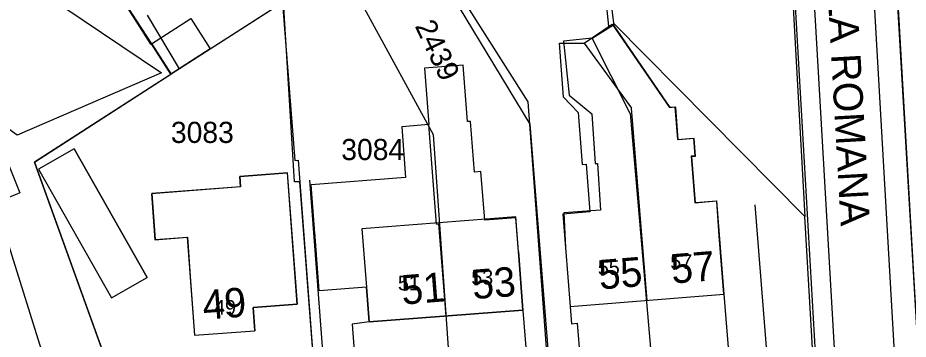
# Model space of a CAD drawing. Extents: x 148816 to 151297, y 399515 to 402500.
# Drawn here: x 150658.2 to 150734, y 400908 to 400935.4 of the extents above; entities that cross this region are included whole.
import ezdxf

# ---------------------------------------------------------------- set-up
doc = ezdxf.new("R2010")
doc.units = 0
for name, color, linetype in [('B01 Hoofdgebouw  [D] Norm', 7, 'Continuous'), ('B01 Hoofdgebouw  [T] Norm', 7, 'Continuous'), ('B01 hoofgebouw', 7, 'Continuous'), ('B02 Bijgebouw  [T] Norm', 7, 'Continuous'), ('B07 Tussenmuur  [T] Norm', 7, 'Continuous'), ('G01 perceelsgrens', 7, 'Continuous'), ('T04 Haag heg  [D] Gem', 7, 'Continuous'), ('V00 Kant verharding algemeen  [T] Norm', 7, 'Continuous'), ('V00 Kant verharding algemeen secundair  [T] Gem', 7, 'Continuous'), ('Z01 perceelnummer', 7, 'Continuous'), ('Z02 huisnummer', 7, 'Continuous'), ('Z02 Huisnummer  [Tekst] Norm', 7, 'Continuous'), ('Z06 straatnaam', 7, 'Continuous')]:
    doc.layers.add(name, color=color, linetype=linetype)

msp = doc.modelspace()

# ---------------------------------------------------------------- linework, layer by layer
at = {"layer": 'B01 Hoofdgebouw  [D] Norm'}
for p, q in [((150705.927, 400927.301), (150706.285, 400922.881)), ((150706.285, 400922.881), (150706.606, 400922.907)), ((150706.606, 400922.907), (150706.932, 400918.842)), ((150706.932, 400918.842), (150704.628, 400918.657)), ((150704.628, 400918.657), (150704.859, 400915.78)), ((150693.877, 400917.802), (150694.081, 400917.818))]:
    msp.add_line(p, q, dxfattribs=at)
for points in [[(150705.927, 400927.301), (150704.689, 400928.616), (150704.336, 400933.205), (150706.453, 400933.187), (150708.826, 400934.822)], [(150700.85, 400915.48), (150700.614, 400918.335), (150697.978, 400918.128), (150697.652, 400922.277), (150697.105, 400922.234), (150696.768, 400926.548), (150696.512, 400926.528), (150696.139, 400931.318), (150692.851, 400931.062), (150693.224, 400926.272), (150690.905, 400926.092), (150691.238, 400921.776), (150683.189, 400921.133)]]:
    msp.add_lwpolyline(points, dxfattribs=at)
at = {"layer": 'B01 Hoofdgebouw  [T] Norm'}
for p, q in [((150677.12, 400921.858), (150681.169, 400922.159)), ((150677.185, 400920.98), (150677.12, 400921.858)), ((150681.169, 400922.159), (150681.998, 400910.99)), ((150677.185, 400920.98), (150669.608, 400920.39)), ((150669.608, 400920.39), (150669.899, 400916.462)), ((150669.899, 400916.462), (150672.639, 400916.694)), ((150672.639, 400916.694), (150673.265, 400908.357)), ((150704.86, 400915.78), (150705.26, 400910.79)), ((150705.26, 400910.79), (150718.34, 400911.84)), ((150681.998, 400910.989), (150678.255, 400910.712)), ((150678.255, 400910.712), (150678.401, 400908.738)), ((150673.265, 400908.357), (150678.401, 400908.738))]:
    msp.add_line(p, q, dxfattribs=at)
for points in [[(150669.599, 400933.139), (150672.967, 400935.297), (150674.612, 400932.729), (150671.244, 400930.571), (150669.599, 400933.139)], [(150708.826, 400934.822), (150713.704, 400927.739), (150714.172, 400927.777), (150714.395, 400924.996), (150715.741, 400925.104), (150715.86, 400923.619), (150715.561, 400923.595), (150715.879, 400919.628), (150717.703, 400919.774), (150718.34, 400911.84)], [(150700.85, 400915.48), (150701.23, 400910.49), (150688.14, 400909.48), (150687.911, 400912.451), (150683.893, 400912.141), (150683.189, 400921.133)]]:
    msp.add_lwpolyline(points, dxfattribs=at)
at = {"layer": 'B01 hoofgebouw'}
for points in [[(150717.94, 400916.82), (150717.733, 400919.745), (150715.915, 400919.605), (150715.612, 400923.558), (150715.91, 400923.581), (150715.796, 400925.076), (150714.451, 400924.974), (150714.239, 400927.756), (150713.771, 400927.721), (150708.95, 400934.744), (150707.128, 400933.615), (150704.692, 400933.36), (150705.16, 400928.768), (150707.084, 400927.193), (150707.372, 400922.957), (150707.572, 400922.971), (150707.843, 400918.985), (150704.716, 400918.772)], [(150663.028, 400924.217), (150659.983, 400922.486), (150666.192, 400911.522), (150669.237, 400913.253), (150663.028, 400924.217)], [(150663.028, 400924.217), (150659.983, 400922.486), (150666.192, 400911.522), (150669.237, 400913.253)], [(150669.237, 400913.253), (150663.028, 400924.217)], [(150681.628, 400915.975), (150681.179, 400922.16), (150677.129, 400921.864), (150677.195, 400920.987), (150669.622, 400920.419), (150669.917, 400916.483), (150672.657, 400916.689), (150672.891, 400913.342)], [(150704.716, 400918.772), (150704.86, 400915.78)], [(150700.85, 400915.48), (150700.625, 400918.437), (150687.519, 400917.416)], [(150687.519, 400917.416), (150687.907, 400912.451)], [(150687.907, 400912.451), (150683.893, 400912.141), (150683.503, 400917.126)], [(150704.86, 400915.78), (150705.26, 400910.79), (150718.34, 400911.84), (150717.94, 400916.82)], [(150672.891, 400913.342), (150673.265, 400908.357), (150678.401, 400908.738), (150678.255, 400910.712), (150681.998, 400910.989), (150681.628, 400915.975)], [(150687.907, 400912.451), (150688.14, 400909.48), (150701.23, 400910.49), (150700.85, 400915.48)]]:
    msp.add_lwpolyline(points, dxfattribs=at)
at = {"layer": 'B02 Bijgebouw  [T] Norm'}
for p, q in [((150663.028, 400924.217), (150659.983, 400922.486)), ((150663.028, 400924.217), (150669.237, 400913.253)), ((150659.983, 400922.486), (150666.192, 400911.522)), ((150666.192, 400911.522), (150669.237, 400913.253))]:
    msp.add_line(p, q, dxfattribs=at)
at = {"layer": 'B07 Tussenmuur  [T] Norm'}
for p, q in [((150706.453, 400933.187), (150710.487, 400927.667)), ((150711.8, 400911.315), (150710.487, 400927.667)), ((150693.877, 400917.802), (150693.224, 400926.272)), ((150694.685, 400909.985), (150694.081, 400917.818))]:
    msp.add_line(p, q, dxfattribs=at)
at = {"layer": 'G01 perceelsgrens'}
for points in [[(150714.304, 400958.213), (150714.33, 400958.23), (150723.83, 400943.37), (150725.243, 400918.441)], [(150706.68, 400953.2), (150708.93, 400934.907)], [(150658.241, 400950.745), (150668.178, 400935.212)], [(150692.696, 400941.354), (150701.826, 400926.294), (150703.751, 400902.228)], [(150735.032, 400904.646), (150732.919, 400941.074)], [(150686.371, 400938.646), (150693.599, 400925.437), (150695.305, 400900.849)], [(150680.799, 400936.232), (150681.802, 400923.218), (150682.101, 400923.24), (150683.939, 400898.821)], [(150671.996, 400931.019), (150669.272, 400935.568)], [(150679.908, 400936.103), (150671.996, 400931.019)], [(150668.178, 400935.212), (150669.515, 400933.123)], [(150710.367, 400927.219), (150707.128, 400933.615), (150708.95, 400934.744)], [(150708.93, 400934.907), (150725.243, 400918.441)], [(150708.93, 400934.907), (150708.95, 400934.744)], [(150669.515, 400933.123), (150669.599, 400933.177), (150671.275, 400930.555)], [(150671.996, 400931.019), (150671.275, 400930.555)], [(150671.118, 400930.454), (150659.63, 400923.073), (150669.046, 400897.04)], [(150671.275, 400930.555), (150671.118, 400930.454)], [(150710.367, 400927.219), (150712.416, 400903.643), (150712.537, 400902.241)], [(150726.07, 400903.86), (150725.243, 400918.441)]]:
    msp.add_lwpolyline(points, dxfattribs=at)
at = {"layer": 'T04 Haag heg  [D] Gem'}
for p, q in [((150706.678, 400953.157), (150708.502, 400934.635)), ((150658.178, 400950.878), (150669.599, 400933.139)), ((150674.612, 400932.729), (150680.855, 400936.711)), ((150681.786, 400921.406), (150680.855, 400936.711)), ((150659.63, 400923.073), (150671.244, 400930.571)), ((150669.033, 400897.075), (150659.63, 400923.073)), ((150682.22, 400921.408), (150681.786, 400921.406)), ((150683.972, 400898.842), (150682.22, 400921.408))]:
    msp.add_line(p, q, dxfattribs=at)
msp.add_lwpolyline([(150703.688, 400901.174), (150701.674, 400928.213), (150692.817, 400942.162), (150692.817, 400942.162)], dxfattribs=at)
at = {"layer": 'V00 Kant verharding algemeen  [T] Norm'}
for p, q in [((150683.064, 400921.547), (150684.765, 400898.936)), ((150720.986, 400919.455), (150722.245, 400903.369)), ((150718.34, 400911.84), (150719.05, 400902.991)), ((150701.231, 400910.467), (150701.901, 400902.116)), ((150688.14, 400909.48), (150686.682, 400909.299)), ((150686.682, 400909.299), (150687.488, 400899.258)), ((150705.86, 400909.367), (150706.49, 400901.506))]:
    msp.add_line(p, q, dxfattribs=at)
for points in [[(150652.655, 400935.381), (150652.805, 400937.25), (150662.342, 400941.327), (150661.97, 400936.373), (150670.467, 400930.667), (150658.154, 400925.37), (150656.33, 400926.678)], [(150730.87, 400941.004), (150733.187, 400900.962)], [(150735.015, 400904.652), (150732.878, 400941.184)], [(150725.867, 400939.869), (150725.895, 400939.422), (150725.895, 400939.422), (150724.228, 400939.313), (150726.097, 400906.863), (150727.874, 400905.272), (150728.218, 400898.883)], [(150655.964, 400926.499), (150658.389, 400920.459), (150656.307, 400919.584), (150663.566, 400896.429)], [(150705.26, 400910.79), (150705.376, 400909.328), (150705.86, 400909.367)]]:
    msp.add_lwpolyline(points, dxfattribs=at)
at = {"layer": 'V00 Kant verharding algemeen secundair  [T] Gem'}
msp.add_line((150727.874, 400905.272), (150725.882, 400939.422), dxfattribs=at)

# ---------------------------------------------------------------- texts
at = {"layer": 'Z01 perceelnummer'}
msp.add_text('2439', height=1.8, rotation=295.43874, dxfattribs=at).set_placement((150691.999, 400934.658))
for s, p in [('3083', (150671.258, 400924.709)), ('3084', (150685.763, 400923.251))]:
    msp.add_text(s, height=1.8, dxfattribs=at).set_placement(p)
at = {"layer": 'Z02 huisnummer'}
for s, rotation, p in [('55', 4.58763, (150707.769, 400912.245)), ('57', 4.58763, (150713.94, 400912.74)), ('53', 4.41628, (150696.987, 400911.416)), ('51', 4.41628, (150690.965, 400910.952)), ('49', 4.30201, (150674.04, 400909.669))]:
    msp.add_text(s, height=2.5, rotation=rotation, dxfattribs=at).set_placement(p)
at = {"layer": 'Z02 Huisnummer  [Tekst] Norm'}
for s, p in [('57', (150713.78, 400913.98)), ('55', (150707.61, 400913.485)), ('51', (150690.585, 400912.175)), ('53', (150696.835, 400912.66)), ('49', (150674.931, 400910.095))]:
    msp.add_text(s, height=1.25, dxfattribs=at).set_placement(p)
at = {"layer": 'Z06 straatnaam'}
msp.add_text('VILLA ROMANA', height=2.5, rotation=273.21163, dxfattribs=at).set_placement((150726.906, 400942.27))

doc.saveas('drawing.dxf')
